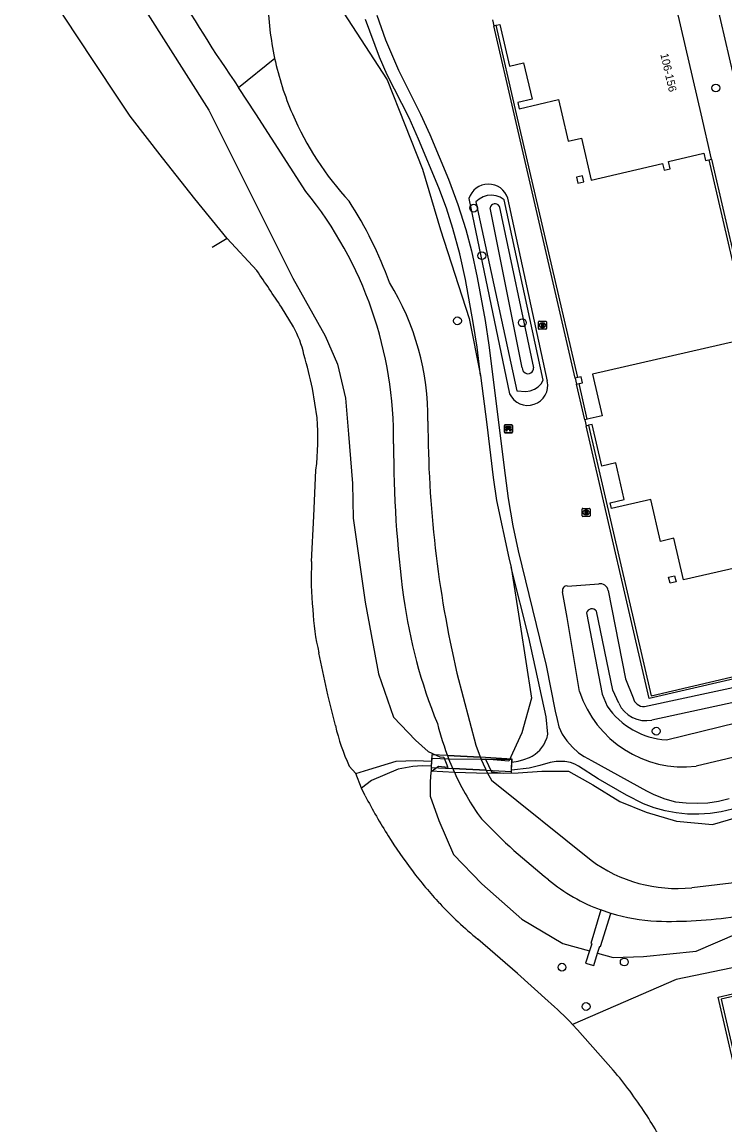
# Model space of a CAD drawing. Extents: x 156414 to 157775, y 382335 to 383765.
# Drawn here: x 156488.1 to 156575.9, y 383123.7 to 383261.5 of the extents above; entities that cross this region are included whole.
import ezdxf

# ---------------------------------------------------------------- set-up
doc = ezdxf.new("R2010")
doc.units = 0
for name, color, linetype in [('IMGEO_Bank', 7, 'Continuous'), ('IMGEO_Boom', 7, 'Continuous'), ('IMGEO_Dek', 7, 'Continuous'), ('IMGEO_Groenvoorziening', 7, 'Continuous'), ('IMGEO_Hek', 7, 'Continuous'), ('IMGEO_Meer_plas_ven_vijver', 7, 'Continuous'), ('IMGEO_Muur', 7, 'Continuous'), ('IMGEO_Pand', 7, 'Continuous'), ('IMGEO_Pand_nummerreeks', 7, 'Continuous'), ('IMGEO_Rijbaan_lokaal_open', 7, 'Continuous'), ('IMGEO_Rioolput', 7, 'Continuous'), ('IMGEO_Voetpad_gesloten', 7, 'Continuous'), ('IMGEO_Voetpad_halfverhard', 7, 'Continuous'), ('IMGEO_Waterloop', 7, 'Continuous')]:
    doc.layers.add(name, color=color, linetype=linetype)

msp = doc.modelspace()

# ---------------------------------------------------------------- linework, layer by layer
at = {"layer": 'IMGEO_Bank'}
for p, q in [((156548.37, 383210.24), (156548.37, 383211.08)), ((156548.37, 383211.08), (156548.37, 383210.24)), ((156548.45, 383211.16), (156549.29, 383211.16)), ((156549.29, 383211.16), (156548.45, 383211.16)), ((156548.68, 383210.67), (156548.68, 383210.77)), ((156548.72, 383210.77), (156548.72, 383210.67)), ((156549.01, 383210.78), (156548.73, 383210.78)), ((156548.73, 383210.66), (156549.01, 383210.66)), ((156549.02, 383210.67), (156549.02, 383210.77)), ((156549.06, 383210.77), (156549.06, 383210.67)), ((156549.37, 383211.09), (156549.37, 383210.25)), ((156549.37, 383210.25), (156549.37, 383211.09)), ((156549.3, 383210.16), (156548.46, 383210.16)), ((156548.46, 383210.16), (156549.3, 383210.16)), ((156549.07, 383210.56), (156548.67, 383210.56))]:
    msp.add_line(p, q, dxfattribs=at)
for points in [[(156548.62, 383210.56), (156548.48, 383210.56), (156548.59, 383210.66), (156548.67, 383210.66)], [(156548.67, 383210.78), (156548.59, 383210.78), (156548.59, 383210.94), (156549.15, 383210.94), (156549.15, 383210.78), (156549.07, 383210.78)], [(156549.07, 383210.66), (156549.15, 383210.66), (156549.26, 383210.56), (156549.12, 383210.56)], [(156548.67, 383210.55), (156548.67, 383210.35), (156548.62, 383210.35), (156548.62, 383210.55)], [(156549.12, 383210.55), (156549.12, 383210.35), (156549.07, 383210.35), (156549.07, 383210.55)]]:
    msp.add_lwpolyline(points, dxfattribs=at)
for centre, radius, start, end in [((156548.45, 383211.08), 0.0779, 92.4484, 184.2845), ((156548.45, 383211.08), 0.0779, 92.4484, 184.2845), ((156548.67, 383210.77), 0.00671, 2.8957, 87.1043), ((156548.67, 383210.67), 0.00671, 272.8957, 357.1043), ((156548.73, 383210.77), 0.00671, 92.8957, 177.1043), ((156548.73, 383210.67), 0.00671, 182.8957, 267.1043), ((156549.01, 383210.77), 0.00671, 2.8957, 87.1043), ((156549.01, 383210.67), 0.00671, 272.8957, 357.1043), ((156549.07, 383210.77), 0.00671, 92.8957, 177.1043), ((156549.07, 383210.67), 0.00671, 182.8957, 267.1043), ((156549.29, 383211.08), 0.0779, 2.4484, 94.2845), ((156549.29, 383211.08), 0.0779, 2.4484, 94.2845), ((156548.45, 383210.24), 0.0779, 182.4484, 274.2845), ((156548.45, 383210.24), 0.0779, 182.4484, 274.2845), ((156548.62, 383210.55), 0.00671, 2.8957, 87.1043), ((156548.68, 383210.55), 0.00671, 92.8957, 177.1043), ((156549.07, 383210.55), 0.00671, 2.8957, 87.1043), ((156549.12, 383210.55), 0.00671, 92.8957, 177.1043), ((156549.29, 383210.24), 0.0779, 272.4484, 4.2845), ((156549.29, 383210.24), 0.0779, 272.4484, 4.2845)]:
    msp.add_arc(centre, radius, start, end, dxfattribs=at)
at = {"layer": 'IMGEO_Boom'}
for centre in [(156574.78, 383253.24), (156544.54, 383238.23), (156545.56, 383232.29), (156542.51, 383224.15), (156550.61, 383223.91), (156567.33, 383172.89), (156563.34, 383144.05), (156555.56, 383143.4), (156558.58, 383138.49)]:
    msp.add_circle(centre, 0.489, dxfattribs=at)
at = {"layer": 'IMGEO_Dek'}
msp.add_lwpolyline([(156549.33, 383169.41), (156545.33, 383169.66), (156541.25, 383169.86), (156539.31, 383169.93), (156539.24, 383168.51), (156539.23, 383168.36), (156541.92, 383168.22), (156546.08, 383168.01), (156549.24, 383167.84), (156549.25, 383168.03)], close=True, dxfattribs=at)
at = {"layer": 'IMGEO_Groenvoorziening'}
for points in [[(156501.75, 383321.12), (156501.12, 383321.21), (156501.15, 383319.56), (156501.83, 383319.36), (156503.11, 383318.28), (156504.43, 383317.96), (156506.86, 383318.23), (156510.12, 383317.58), (156512.29, 383315.78), (156514.71, 383312.02), (156517.98, 383306.47), (156521.19, 383297.45), (156524.15, 383286.93), (156526.79, 383273.02), (156527.17, 383264.41), (156533.73, 383254.26), (156538.13, 383243.11), (156540.39, 383235.5), (156543.97, 383224.44), (156545.4, 383217.33)], [(156503.53, 383262.91), (156511.46, 383250.48), (156517.41, 383238.56), (156521.96, 383229.47), (156525.98, 383222.26), (156527.52, 383218.74), (156528.51, 383214.47), (156528.91, 383210.01), (156529.38, 383203.81), (156529.49, 383199.48), (156530.98, 383189.02), (156531.74, 383184.95), (156532.65, 383180.07), (156534.52, 383174.62), (156537.27, 383171.77), (156538.86, 383170.34), (156540.32, 383169.69), (156540.8, 383169.65), (156541.32, 383168.36), (156540.15, 383168.49), (156539.17, 383167.77), (156539.09, 383166.54), (156539.12, 383164.76), (156540.19, 383161.72), (156542.02, 383157.5), (156545.57, 383153.8), (156550.54, 383149.42), (156555.67, 383146.35), (156559, 383145.43)], [(156551.6, 383215.4), (156552.11, 383215.6), (156552.57, 383215.9), (156552.95, 383216.29), (156553.21, 383216.73), (156548.35, 383239.26), (156547.85, 383239.58), (156547.33, 383239.77), (156546.78, 383239.84), (156546.23, 383239.8), (156545.7, 383239.64), (156545.22, 383239.36), (156544.82, 383239.01), (156549.92, 383215.4), (156551.06, 383215.32), (156551.6, 383215.4)], [(156543.92, 383239.42), (156549.02, 383215.04)], [(156550.61, 383218.29), (156546.6, 383238.26)], [(156547.71, 383238.5), (156552.01, 383218.29)], [(156553.74, 383216.63), (156548.81, 383239.46)], [(156549.21, 383193.35), (156550.33, 383186.18), (156551.76, 383177.01), (156550.53, 383172.68), (156548.92, 383169.14), (156546.01, 383169.38), (156546.77, 383167.79), (156548.25, 383167.66), (156550.1, 383167.67), (156553.06, 383167.88), (156556.37, 383167.91), (156559.43, 383166.17), (156562.79, 383164.1), (156566.08, 383162.76), (156569.87, 383161.65), (156574.36, 383161.22), (156581.06, 383163.19)], [(156557.75, 383177.84), (156556.21, 383187.09), (156555.64, 383190.31)], [(156556.24, 383191.02), (156560.16, 383191.28)], [(156561.32, 383190.45), (156563.48, 383179.41), (156564.46, 383177.06)], [(156558.62, 383187.66), (156560.57, 383177.51), (156561.21, 383176.02)], [(156562.65, 383176.37), (156561.93, 383178.03), (156559.86, 383187.89)], [(156565.85, 383175.96), (156590.86, 383181.33)], [(156590.01, 383179.32), (156566.78, 383174.27)], [(156568.6, 383171.81), (156590.67, 383177.22)], [(156594.14, 383173.67), (156572.33, 383168.51)], [(156560.01, 383145.15), (156561.95, 383144.62), (156565.73, 383144.75), (156572.34, 383145.39), (156577.45, 383147.6), (156583.03, 383147.69), (156590.02, 383149.19), (156594.38, 383150.28), (156599.13, 383151.07), (156602.44, 383152.06), (156603.95, 383152.86), (156604.49, 383153.33), (156604.6, 383153.53), (156604.89, 383154.07)], [(156598.74, 383147.85), (156569.84, 383141.87), (156556.89, 383136.24)]]:
    msp.add_lwpolyline(points, dxfattribs=at)
for centre, radius, start, end in [((156546.37, 383238.67), 2.56, 17.9676, 162.8527), ((156547.2, 383238.18), 0.601, 31.3383, 172.964), ((156551.31, 383218.25), 0.704, 177.4618, 3.0272), ((156551.29, 383216.09), 2.5, 204.6552, 12.5493), ((156556.15, 383190.49), 0.538, 79.8946, 199.2776), ((156560.33, 383190.29), 1.01, 9.2025, 100.001), ((156559.3, 383187.46), 0.709, 36.7625, 163.3216), ((156570.77, 383182.13), 13.71, 198.212, 276.5288), ((156566.03, 383177.91), 3.71, 204.4583, 281.6706), ((156565.79, 383177.32), 1.36, 190.9231, 272.3631), ((156569.19, 383181.44), 9.65, 214.1996, 266.4928)]:
    msp.add_arc(centre, radius, start, end, dxfattribs=at)
at = {"layer": 'IMGEO_Hek'}
for points in [[(156541.25, 383169.86), (156539.31, 383169.93)], [(156541.25, 383169.86), (156545.33, 383169.66)], [(156549.33, 383169.41), (156545.33, 383169.66)], [(156539.23, 383168.36), (156541.92, 383168.22)], [(156546.08, 383168.01), (156541.92, 383168.22)], [(156546.08, 383168.01), (156549.24, 383167.84)]]:
    msp.add_lwpolyline(points, dxfattribs=at)
at = {"layer": 'IMGEO_Meer_plas_ven_vijver'}
for centre, radius, start, end in [((156668.02, 383359.15), 185.92, 209.7994, 214.699), ((156556.62, 383264.9), 37.79, 181.0818, 192.1524)]:
    msp.add_arc(centre, radius, start, end, dxfattribs=at)
at = {"layer": 'IMGEO_Muur'}
for points in [[(156557.22, 383216.97), (156549.6, 383250), (156547.07, 383261)], [(156557.53, 383217.05), (156549.9, 383250), (156547.33, 383261.07)], [(156573.92, 383244.28), (156580.34, 383216.44), (156580.39, 383216.26)], [(156574.23, 383244.35), (156577.3, 383231.03)], [(156558.42, 383211.78), (156557.39, 383216.23)], [(156558.72, 383211.85), (156557.7, 383216.31)], [(156593.49, 383183.22), (156590.57, 383182.54), (156566.47, 383176.95), (156558.58, 383211.04)], [(156558.86, 383211.1), (156566.69, 383177.32), (156579.3, 383180.25), (156577.82, 383186.78), (156586.73, 383188.86), (156585.48, 383194.3)], [(156559.16, 383146.36), (156559.29, 383146.32), (156559, 383145.43), (156558.52, 383143.92), (156559.54, 383143.61), (156560.01, 383145.15), (156560.27, 383146.01), (156560.39, 383145.98)], [(156587.01, 383088.02), (156575.07, 383139.65), (156580.43, 383140.9)], [(156580.51, 383140.59), (156575.46, 383139.41), (156583.53, 383104.39)]]:
    msp.add_lwpolyline(points, dxfattribs=at)
at = {"layer": 'IMGEO_Pand'}
for points in [[(156546.88, 383261.77), (156547.07, 383261)], [(156574.23, 383244.35), (156572.93, 383250), (156569.94, 383262.93)], [(156547.07, 383261), (156547.33, 383261.07)], [(156547.33, 383261.07), (156547.79, 383261.18), (156549, 383255.98), (156550.77, 383256.4), (156551.83, 383251.83), (156550.05, 383251.43), (156550.23, 383250.65), (156555.13, 383251.79), (156555.54, 383250), (156556.33, 383246.58), (156558.01, 383246.96), (156559.22, 383241.73), (156568.12, 383243.81), (156568.32, 383242.96), (156569.06, 383243.13), (156568.85, 383244.04), (156573.27, 383245.08), (156573.48, 383244.17), (156573.92, 383244.28)], [(156573.92, 383244.28), (156574.23, 383244.35)], [(156557.37, 383242.1), (156557.55, 383241.35), (156558.29, 383241.52), (156558.11, 383242.27), (156557.37, 383242.1)], [(156578.66, 383215.84), (156578.62, 383216.04), (156577.34, 383221.63), (156559.36, 383217.47), (156560.57, 383212.29), (156558.72, 383211.85)], [(156557.53, 383217.05), (156557.22, 383216.97)], [(156557.22, 383216.97), (156557.39, 383216.23)], [(156557.39, 383216.23), (156557.7, 383216.31)], [(156557.7, 383216.31), (156558.14, 383216.42), (156557.96, 383217.15), (156557.53, 383217.05)], [(156558.72, 383211.85), (156558.42, 383211.78)], [(156558.42, 383211.78), (156558.58, 383211.04)], [(156558.58, 383211.04), (156558.86, 383211.1)], [(156585.48, 383194.3), (156585.03, 383194.2), (156584.83, 383195.1), (156580.39, 383194.06), (156580.6, 383193.16), (156579.86, 383192.99), (156579.67, 383193.83), (156570.76, 383191.78), (156569.55, 383196.98), (156567.88, 383196.59), (156566.65, 383201.81), (156561.75, 383200.69), (156561.58, 383201.43), (156563.34, 383201.83), (156562.28, 383206.4), (156560.53, 383206), (156559.33, 383211.21), (156558.86, 383211.1)], [(156569.81, 383191.56), (156569.07, 383191.39), (156568.88, 383192.12), (156569.63, 383192.3), (156569.81, 383191.56)]]:
    msp.add_lwpolyline(points, dxfattribs=at)
at = {"layer": 'IMGEO_Rijbaan_lokaal_open'}
msp.add_lwpolyline([(156574.8, 383264), (156578.05, 383250), (156582.17, 383232.22)], dxfattribs=at)
at = {"layer": 'IMGEO_Rioolput'}
for p, q in [((156552.63, 383223.18), (156552.63, 383224.03)), ((156552.7, 383224.1), (156553.55, 383224.1)), ((156553.55, 383223.1), (156552.7, 383223.1)), ((156553.14, 383223.32), (156553.11, 383223.32)), ((156553.12, 383223.88), (156553.14, 383223.88)), ((156553.63, 383224.03), (156553.63, 383223.18)), ((156558.08, 383199.79), (156558.08, 383200.64)), ((156558.15, 383200.71), (156559, 383200.71)), ((156559, 383199.71), (156558.15, 383199.71)), ((156558.56, 383200.49), (156558.59, 383200.49)), ((156558.59, 383199.93), (156558.56, 383199.93)), ((156559.08, 383200.64), (156559.08, 383199.79))]:
    msp.add_line(p, q, dxfattribs=at)
for points in [[(156552.63, 383223.18), (156552.63, 383224.03)], [(156552.7, 383224.1), (156553.55, 383224.1)], [(156553.55, 383223.1), (156552.7, 383223.1)], [(156553.22, 383223.8), (156552.96, 383223.8), (156552.96, 383223.4)], [(156552.96, 383223.4), (156553.09, 383223.4), (156553.09, 383223.57), (156553.1, 383223.57)], [(156553.14, 383223.72), (156553.09, 383223.72), (156553.09, 383223.64)], [(156553.09, 383223.64), (156553.14, 383223.64)], [(156553.15, 383223.54), (156553.22, 383223.4), (156553.36, 383223.4), (156553.29, 383223.53)], [(156553.63, 383224.03), (156553.63, 383223.18)], [(156558.08, 383199.79), (156558.08, 383200.64)], [(156558.15, 383200.71), (156559, 383200.71)], [(156559, 383199.71), (156558.15, 383199.71)], [(156558.66, 383200.41), (156558.41, 383200.41), (156558.41, 383200.01)], [(156558.41, 383200.01), (156558.54, 383200.01), (156558.54, 383200.18), (156558.55, 383200.18)], [(156558.59, 383200.33), (156558.54, 383200.33), (156558.54, 383200.25)], [(156558.54, 383200.25), (156558.59, 383200.25)], [(156558.59, 383200.15), (156558.67, 383200.01), (156558.8, 383200.01), (156558.74, 383200.14)], [(156559.08, 383200.64), (156559.08, 383199.79)]]:
    msp.add_lwpolyline(points, dxfattribs=at)
for centre, radius, start, end in [((156552.7, 383224.03), 0.0765, 91.552, 178.448), ((156552.7, 383224.03), 0.0765, 91.552, 178.448), ((156552.7, 383223.18), 0.0765, 181.552, 268.448), ((156552.7, 383223.18), 0.0765, 181.552, 268.448), ((156553.1, 383223.51), 0.0533, 26.0293, 88.6989), ((156553.15, 383223.63), 0.0964, 77.0061, 93.1865), ((156553.12, 383223.83), 0.19, 274.7715, 282.9687), ((156553.16, 383223.68), 0.0378, 276.6634, 79.6772), ((156553.22, 383223.69), 0.109, 350.3612, 89.416), ((156553.21, 383223.69), 0.112, 277.5842, 350.9817), ((156553.2, 383223.48), 0.108, 29.5134, 73.7905), ((156553.55, 383224.03), 0.0765, 1.552, 88.448), ((156553.55, 383224.03), 0.0765, 1.552, 88.448), ((156553.55, 383223.18), 0.0765, 271.552, 358.448), ((156553.55, 383223.18), 0.0765, 271.552, 358.448), ((156558.15, 383200.64), 0.0765, 91.552, 178.448), ((156558.15, 383200.64), 0.0765, 91.552, 178.448), ((156558.15, 383199.79), 0.0765, 181.552, 268.448), ((156558.15, 383199.79), 0.0765, 181.552, 268.448), ((156558.55, 383200.12), 0.0533, 26.0293, 88.6989), ((156558.6, 383200.24), 0.0964, 77.0061, 93.1865), ((156558.57, 383200.44), 0.19, 274.7715, 282.9687), ((156558.61, 383200.29), 0.0378, 276.6634, 79.6772), ((156558.66, 383200.3), 0.109, 350.3612, 89.416), ((156558.66, 383200.3), 0.112, 277.5842, 350.9817), ((156558.65, 383200.09), 0.108, 29.5134, 73.7905), ((156559, 383200.64), 0.0765, 1.552, 88.448), ((156559, 383200.64), 0.0765, 1.552, 88.448), ((156559, 383199.79), 0.0765, 271.552, 358.448), ((156559, 383199.79), 0.0765, 271.552, 358.448)]:
    msp.add_arc(centre, radius, start, end, dxfattribs=at)
for centre, major_axis, ratio, start_param, end_param in [((156553.11, 383223.6), (-0.387, 0.002), 0.722429, 4.712389, 7.853982), ((156553.14, 383223.6), (-0.39, 0.002), 0.717154, 1.570796, 4.712389), ((156558.56, 383200.21), (-0.387, 0.002), 0.722429, 4.712389, 7.853982), ((156558.59, 383200.21), (-0.39, 0.002), 0.717154, 1.570796, 4.712389)]:
    msp.add_ellipse(centre, major_axis=major_axis, ratio=ratio, start_param=start_param, end_param=end_param, dxfattribs=at)
at = {"layer": 'IMGEO_Voetpad_gesloten'}
for points in [[(156513.73, 383234.43), (156509.7, 383239.41), (156505.65, 383244.5), (156501.62, 383249.73), (156500.79, 383250.97), (156499.9, 383252.33), (156494.89, 383259.87), (156491.59, 383264.91), (156488.13, 383270.11)], [(156513.73, 383234.43), (156511.86, 383233.29)], [(156517.45, 383230.42), (156513.73, 383234.43)], [(156522.04, 383223.4), (156520.52, 383225.85)], [(156524.98, 383212.02), (156524.42, 383215.69)], [(156524.29, 383194.08), (156524.56, 383199.74), (156524.84, 383205.5)], [(156527.26, 383173.59), (156526.32, 383177.41), (156525.2, 383182.67)], [(156549.32, 383169.35), (156545.46, 383169.37), (156541.44, 383169.4), (156539.29, 383169.47), (156539.24, 383168.51), (156539.22, 383167.92), (156542.13, 383167.75), (156546.27, 383167.65), (156549.24, 383167.67), (156549.25, 383168.03), (156549.32, 383169.35)], [(156529.82, 383167.58), (156529, 383168.52)], [(156530.51, 383165.75), (156529.82, 383167.58)], [(156530.99, 383164.8), (156530.51, 383165.75)], [(156553.83, 383139.16), (156550.02, 383142.6), (156545.06, 383146.89)], [(156561.97, 383130.54), (156557.51, 383135.59), (156556.89, 383136.24)]]:
    msp.add_lwpolyline(points, dxfattribs=at)
for centre, radius, start, end in [((156128.96, 382965.04), 470.48, 33.6667, 34.337), ((156509.87, 383216.85), 13.82, 12.9348, 28.3079), ((156451.72, 383199.44), 74.49, 12.6038, 15.9759), ((156492.17, 383209.47), 32.91, 353.0743, 4.4479), ((156558.32, 383191.91), 34.09, 176.354, 186.4529), ((156552.69, 383189.28), 28.27, 182.4416, 193.5126), ((156551.21, 383178.96), 24.54, 192.6337, 205.1694), ((156590.27, 383195.39), 66.7, 207.3011, 212.2528), ((156584.31, 383191.62), 59.65, 212.2367, 217.3313), ((156582.36, 383190.13), 57.2, 217.332, 222.6444), ((156574.19, 383182.61), 46.09, 222.652, 230.8089), ((156519.52, 383100.19), 51.93, 43.9664, 48.6376), ((156518.05, 383093.71), 57.32, 33.2468, 39.9826), ((156515.79, 383092.23), 60.02, 27.4791, 33.2521)]:
    msp.add_arc(centre, radius, start, end, dxfattribs=at)
at = {"layer": 'IMGEO_Voetpad_halfverhard'}
for points in [[(156545.4, 383217.33), (156544.96, 383220.86), (156544.48, 383223.94), (156543.5, 383229.3), (156542.8, 383232.54), (156541.95, 383235.67), (156541.13, 383238.23), (156540.19, 383240.76), (156537.66, 383246.85), (156536.46, 383249.51), (156533.73, 383254.9), (156532.76, 383257.09), (156531.03, 383261.8)], [(156532.45, 383262.32), (156533.52, 383259.27), (156535.13, 383255.45), (156537.9, 383249.98), (156539.04, 383247.43), (156541.38, 383241.83), (156542.56, 383238.68), (156543.56, 383235.55), (156544.27, 383232.88), (156544.98, 383229.56), (156545.96, 383224.2), (156546.44, 383221.1), (156548.46, 383204.82), (156548.86, 383201.96), (156549.44, 383198.53), (156550.09, 383195.43), (156552.35, 383186.21), (156553.57, 383181.09), (156554.71, 383175.38), (156554.95, 383174.36), (156555.15, 383173.45), (156555.59, 383172.52), (156556.18, 383171.67), (156556.87, 383170.89), (156557.64, 383170.2), (156558.34, 383169.71), (156559.23, 383169.22), (156566.12, 383165.44), (156567.05, 383164.99), (156568.41, 383164.42), (156569.73, 383164.08), (156571.08, 383163.92), (156572.43, 383163.88), (156573.79, 383163.95), (156575.13, 383164.15), (156576.45, 383164.47)], [(156545.4, 383217.33), (156546.16, 383211.2), (156546.98, 383204.58), (156547.38, 383201.7), (156548.91, 383194.54), (156549.21, 383193.35)], [(156553.65, 383171.92), (156553.78, 383172.53), (156553.6, 383174.67), (156552.78, 383178.31), (156551.41, 383184.59), (156549.21, 383193.35)], [(156576.84, 383163.14), (156575.46, 383162.81), (156574.07, 383162.6), (156572.65, 383162.5), (156571.24, 383162.53), (156569.83, 383162.67), (156568.44, 383162.93), (156567.08, 383163.31), (156565.75, 383163.8), (156563.63, 383164.88), (156560.1, 383166.94), (156557.61, 383168.5), (156557.16, 383168.77), (156556.62, 383168.97), (156555.92, 383169.08), (156554.83, 383169.09), (156554.08, 383168.99), (156552.79, 383168.58), (156551.47, 383168.27), (156549.25, 383168.03), (156549.3, 383169), (156550.09, 383169.16), (156550.79, 383169.33), (156551.49, 383169.59)], [(156529.82, 383167.58), (156531.46, 383168.08), (156534.86, 383169.15), (156537.25, 383169.23), (156539.27, 383169.13), (156539.24, 383168.51), (156538.09, 383168.56), (156536.93, 383168.49), (156535.12, 383168.14), (156531.77, 383166.73), (156530.51, 383165.75)]]:
    msp.add_lwpolyline(points, dxfattribs=at)
msp.add_arc((156549.82, 383173.29), 4.06, 294.2727, 340.2023, dxfattribs=at)
at = {"layer": 'IMGEO_Waterloop'}
for points in [[(156515.17, 383253.31), (156519.68, 383256.95)], [(156523.59, 383240.32), (156517.32, 383250), (156515.17, 383253.31)], [(156542.44, 383180.14), (156544.82, 383171.12), (156545.46, 383169.37), (156546.27, 383167.65), (156546.76, 383166.77), (156559.19, 383156.78)], [(156542.13, 383167.75), (156541.44, 383169.4)], [(156571.77, 383153.34), (156602.01, 383156.92), (156602.12, 383156.72), (156602.14, 383156.57), (156604.61, 383156.85)], [(156560.43, 383150.56), (156559.16, 383146.36), (156559.29, 383146.32), (156559, 383145.43)], [(156560.01, 383145.15), (156560.27, 383146.01), (156560.39, 383145.98), (156561.68, 383150.13)], [(156561.68, 383150.13), (156560.43, 383150.56)], [(156559, 383145.43), (156558.52, 383143.92), (156559.54, 383143.61), (156560.01, 383145.15)]]:
    msp.add_lwpolyline(points, dxfattribs=at)
for centre, radius, start, end in [((156556.69, 383264.91), 37.86, 192.1499, 203.1987), ((156556.75, 383264.92), 37.91, 203.1689, 222.9497), ((156485.39, 383209.38), 49.15, 359.2883, 39.0044), ((156485.92, 383211.45), 51.18, 19.9889, 32.6791), ((156506.38, 383211.95), 32.45, 359.3895, 31.5783), ((156678.48, 383211.73), 139.66, 180.051, 193.0737), ((156673.44, 383208.2), 138.91, 179.7626, 187.6836), ((156599.56, 383198.24), 64.36, 187.6977, 202.2683), ((156571.5, 383181.54), 32.42, 193.7188, 202.0063), ((156573.74, 383182.17), 34.75, 204.5192, 215.6257), ((156605.73, 383220.05), 83.7, 223.9799, 231.7263), ((156569.9, 383171.23), 17.99, 233.4558, 275.9561), ((156568.36, 383171.84), 22.72, 230.4045, 249.5701), ((156568.34, 383171.8), 22.66, 252.9094, 267.546), ((156569.09, 383203.38), 54.25, 268.1868, 278.6717)]:
    msp.add_arc(centre, radius, start, end, dxfattribs=at)

# ---------------------------------------------------------------- texts
at = {"layer": 'IMGEO_Pand_nummerreeks'}
msp.add_text('106-156', height=1, rotation=283.0105, dxfattribs=at).set_placement((156567.84, 383257.45))

doc.saveas('drawing.dxf')
